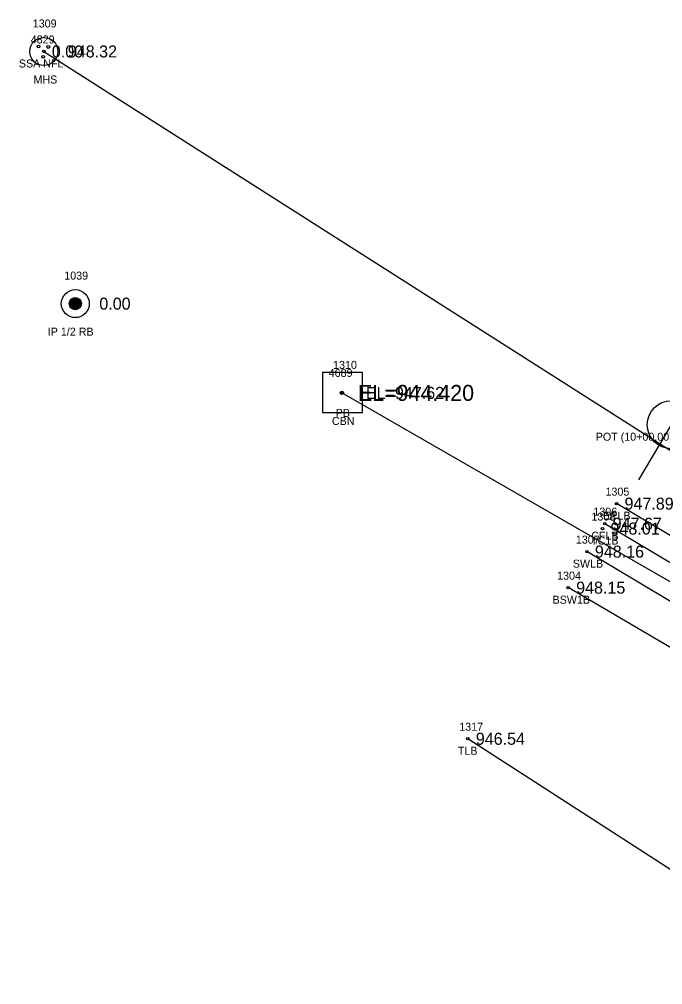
# Model space of a CAD drawing. Extents: x 1575382 to 1578175, y 1099175 to 1101955.
# Drawn here: x 1576128.4 to 1576208.8, y 1099682.2 to 1099802.8 of the extents above; entities that cross this region are included whole.
import ezdxf

# ---------------------------------------------------------------- set-up
doc = ezdxf.new("R2010")
doc.units = 0
for name, color, linetype in [('RD_EX_Conc', 7, 'Continuous'), ('RD_EX_Conc_txCode', 7, 'Continuous'), ('RD_EX_DR_Inlet', 7, 'Continuous'), ('RD_EX_DR_Inlet_txCode', 7, 'Continuous'), ('RD_EX_DR_Pipe', 7, 'Continuous'), ('RD_EX_DR_Pipe_txCode', 7, 'Continuous'), ('RD_EX_DV_Prop_txCode', 7, 'Continuous'), ('RD_EX_DV_PropPin', 7, 'Continuous'), ('RD_EX_Road', 7, 'Continuous'), ('RD_EX_Road_txCode', 7, 'Continuous'), ('RD_EX_TX_Conc_ELEV', 7, 'Continuous'), ('RD_EX_TX_DR_Inlet_ELEV', 7, 'Continuous'), ('RD_EX_TX_DV_Prop_ELEV', 7, 'Continuous'), ('RD_EX_TX_Road_ELEV', 7, 'Continuous'), ('RD_EX_TX_UT_ELEV', 7, 'Continuous'), ('RD_EX_TX_VEG_ELEV', 7, 'Continuous'), ('RD_EX_UT', 7, 'Continuous'), ('RD_EX_UT_txCode', 7, 'Continuous'), ('RD_EX_VEG', 7, 'Continuous'), ('RD_EX_VEG_txCode', 7, 'Continuous'), ('RD_HC_Data', 7, 'Continuous'), ('RD_HC_Data_Tic', 7, 'Continuous'), ('RD_HC_txCode', 7, 'Continuous'), ('RD_SMD_Locator', 7, 'Continuous'), ('RD_TX_Pipe_ElevEX', 7, 'Continuous')]:
    doc.layers.add(name, color=color, linetype=linetype)

msp = doc.modelspace()

# ---------------------------------------------------------------- linework, layer by layer
at = {"layer": 'RD_EX_Conc'}
for points in [[(1576268.15, 1099695.41), (1576270.1, 1099699.18), (1576245.51, 1099713.56), (1576201.52, 1099739.77)], [(1576267.66, 1099695.7), (1576243.88, 1099709.67), (1576199.3, 1099736.28)], [(1576375.69, 1099614.26), (1576362.91, 1099628.6), (1576326.83, 1099655.21), (1576295.5, 1099672.67), (1576283.88, 1099680.17), (1576241.84, 1099705.44), (1576196.96, 1099731.78)]]:
    msp.add_lwpolyline(points, dxfattribs=at)
at = {"layer": 'RD_EX_DR_Inlet'}
msp.add_line((1576171.3, 1099753.65), (1576171.3, 1099758.65), dxfattribs=at)
msp.add_lwpolyline([(1576171.3, 1099753.65), (1576171.3, 1099758.65), (1576166.3, 1099758.65), (1576166.3, 1099753.65)], close=True, dxfattribs=at)
for centre, radius in [((1576131.49, 1099798.74), 1.75), ((1576130.83, 1099799.37), 0.175), ((1576132.05, 1099799.3), 0.175), ((1576131.41, 1099798.08), 0.175)]:
    msp.add_circle(centre, radius, dxfattribs=at)
at = {"layer": 'RD_EX_DR_Pipe'}
msp.add_lwpolyline([(1576364.84, 1099525.95), (1576408.84, 1099579.58), (1576408.84, 1099579.58), (1576384.13, 1099602.88), (1576384.13, 1099602.88), (1576335.97, 1099659.82), (1576335.97, 1099659.82), (1576168.71, 1099756.1)], dxfattribs=at)
at = {"layer": 'RD_EX_DV_PropPin'}
for p, q in [((1576134.97, 1099766.64), (1576134.97, 1099767.86)), ((1576135, 1099766.61), (1576135, 1099767.88)), ((1576135.04, 1099766.59), (1576135.04, 1099767.91)), ((1576135.07, 1099766.57), (1576135.07, 1099767.92)), ((1576135.11, 1099766.56), (1576135.11, 1099767.94)), ((1576135.14, 1099766.54), (1576135.14, 1099767.96)), ((1576135.18, 1099766.53), (1576135.18, 1099767.97)), ((1576135.21, 1099766.52), (1576135.21, 1099767.98)), ((1576135.25, 1099766.51), (1576135.25, 1099767.99)), ((1576135.28, 1099766.5), (1576135.28, 1099768)), ((1576135.32, 1099766.5), (1576135.32, 1099768)), ((1576135.35, 1099766.49), (1576135.35, 1099768.01)), ((1576135.39, 1099766.49), (1576135.39, 1099768.01)), ((1576135.42, 1099766.49), (1576135.42, 1099768.01)), ((1576135.46, 1099766.49), (1576135.46, 1099768.01)), ((1576135.49, 1099766.49), (1576135.49, 1099768.01)), ((1576135.53, 1099766.5), (1576135.53, 1099768)), ((1576135.56, 1099766.5), (1576135.56, 1099768)), ((1576135.6, 1099766.51), (1576135.6, 1099767.99)), ((1576135.63, 1099766.52), (1576135.63, 1099767.98)), ((1576135.67, 1099766.53), (1576135.67, 1099767.97)), ((1576135.7, 1099766.54), (1576135.7, 1099767.96)), ((1576135.74, 1099766.56), (1576135.74, 1099767.94)), ((1576135.77, 1099766.57), (1576135.77, 1099767.92)), ((1576135.81, 1099766.59), (1576135.81, 1099767.91)), ((1576135.84, 1099766.61), (1576135.84, 1099767.88)), ((1576135.88, 1099766.64), (1576135.88, 1099767.86)), ((1576134.69, 1099767.05), (1576134.69, 1099767.45)), ((1576134.72, 1099766.95), (1576134.72, 1099767.55)), ((1576134.76, 1099766.88), (1576134.76, 1099767.62)), ((1576134.79, 1099766.82), (1576134.79, 1099767.68)), ((1576134.83, 1099766.77), (1576134.83, 1099767.72)), ((1576134.86, 1099766.73), (1576134.86, 1099767.76)), ((1576134.9, 1099766.7), (1576134.9, 1099767.8)), ((1576134.93, 1099766.67), (1576134.93, 1099767.83)), ((1576135.91, 1099766.67), (1576135.91, 1099767.83)), ((1576135.95, 1099766.7), (1576135.95, 1099767.8)), ((1576135.98, 1099766.73), (1576135.98, 1099767.76)), ((1576136.02, 1099766.77), (1576136.02, 1099767.72)), ((1576136.05, 1099766.82), (1576136.05, 1099767.68)), ((1576136.09, 1099766.88), (1576136.09, 1099767.62)), ((1576136.12, 1099766.95), (1576136.12, 1099767.55)), ((1576136.16, 1099767.05), (1576136.16, 1099767.45))]:
    msp.add_line(p, q, dxfattribs=at)
for radius in [1.75, 0.761]:
    msp.add_circle((1576135.42, 1099767.25), radius, dxfattribs=at)
at = {"layer": 'RD_EX_Road'}
msp.add_lwpolyline([(1576385.97, 1099603.2), (1576388.62, 1099605.88), (1576388.15, 1099611.28), (1576384.7, 1099615.46), (1576386.17, 1099616.78), (1576370.2, 1099635.03), (1576357.38, 1099647.31), (1576346.63, 1099656.32), (1576334.08, 1099664.49), (1576324.15, 1099670.38), (1576289.72, 1099690.82), (1576247.01, 1099716.05), (1576203, 1099742.27)], dxfattribs=at)
at = {"layer": 'RD_EX_UT'}
msp.add_lwpolyline([(1576131.49, 1099798.74), (1576305.27, 1099688.09), (1576417.78, 1099616.34), (1576572.13, 1099536.52)], dxfattribs=at)
at = {"layer": 'RD_EX_VEG'}
msp.add_lwpolyline([(1576237.87, 1099618.61), (1576270.07, 1099657.64), (1576184.43, 1099712.91)], dxfattribs=at)
at = {"layer": 'RD_HC_Data'}
msp.add_circle((1576209.84, 1099752.13), 3, dxfattribs=at)
at = {"layer": 'RD_HC_Data_Tic'}
msp.add_line((1576209.84, 1099752.13), (1576205.75, 1099745.26), dxfattribs=at)
at = {"layer": 'RD_SMD_Locator'}
for centre, radius in [((1576131.49, 1099798.74), 0.15), ((1576131.49, 1099798.74), 0.001), ((1576135.42, 1099767.25), 0.15), ((1576168.71, 1099756.1), 0.2), ((1576168.71, 1099756.1), 0.15), ((1576203, 1099742.27), 0.15), ((1576201.25, 1099739.16), 0.15), ((1576201.52, 1099739.77), 0.15), ((1576199.3, 1099736.28), 0.15), ((1576196.96, 1099731.78), 0.15), ((1576184.43, 1099712.91), 0.15)]:
    msp.add_circle(centre, radius, dxfattribs=at)

# ---------------------------------------------------------------- texts
at = {"layer": 'RD_EX_Conc_txCode'}
for s, p in [('1306', (1576200.11, 1099740.77)), ('1308', (1576199.87, 1099740.16)), ('1307', (1576197.92, 1099737.28)), ('TC1B', (1576199.82, 1099737.16)), ('CFLB', (1576199.84, 1099737.77)), ('SWLB', (1576197.54, 1099734.28)), ('1304', (1576195.58, 1099732.78)), ('BSW1B', (1576195.01, 1099729.78))]:
    msp.add_text(s, height=1, dxfattribs=at).set_placement(p)
at = {"layer": 'RD_EX_DR_Inlet_txCode'}
for s, p in [('1310', (1576167.61, 1099759.1)), ('CBN', (1576167.46, 1099752.1))]:
    msp.add_text(s, height=1, dxfattribs=at).set_placement(p)
at = {"layer": 'RD_EX_DR_Pipe_txCode'}
for s, p in [('4689', (1576167.06, 1099758.1)), ('PB', (1576167.93, 1099753.1))]:
    msp.add_text(s, height=1, dxfattribs=at).set_placement(p)
at = {"layer": 'RD_EX_DV_Prop_txCode'}
for s, p in [('1039', (1576134.04, 1099770.25)), ('IP 1/2 RB', (1576131.98, 1099763.25))]:
    msp.add_text(s, height=1, dxfattribs=at).set_placement(p)
at = {"layer": 'RD_EX_Road_txCode'}
for s, p in [('1305', (1576201.62, 1099743.27)), ('EPLB', (1576201.33, 1099740.27))]:
    msp.add_text(s, height=1, dxfattribs=at).set_placement(p)
at = {"layer": 'RD_EX_TX_Conc_ELEV'}
for s, p in [('947.67', (1576202.52, 1099739.02)), ('948.01', (1576202.25, 1099738.41)), ('948.16', (1576200.3, 1099735.53)), ('948.15', (1576197.96, 1099731.03))]:
    msp.add_text(s, height=1.5, dxfattribs=at).set_placement(p)
at = {"layer": 'RD_EX_TX_DR_Inlet_ELEV'}
msp.add_text('EL=947.62', height=1.5, dxfattribs=at).set_placement((1576171.71, 1099755.35))
at = {"layer": 'RD_EX_TX_DV_Prop_ELEV'}
msp.add_text('0.00', height=1.5, dxfattribs=at).set_placement((1576138.42, 1099766.5))
at = {"layer": 'RD_EX_TX_Road_ELEV'}
msp.add_text('947.89', height=1.5, dxfattribs=at).set_placement((1576204, 1099741.52))
at = {"layer": 'RD_EX_TX_UT_ELEV'}
for s, p in [('0.00', (1576132.49, 1099797.99)), ('948.32', (1576134.49, 1099797.99))]:
    msp.add_text(s, height=1.5, dxfattribs=at).set_placement(p)
at = {"layer": 'RD_EX_TX_VEG_ELEV'}
msp.add_text('946.54', height=1.5, dxfattribs=at).set_placement((1576185.43, 1099712.16))
at = {"layer": 'RD_EX_UT_txCode'}
for s, p in [('1309', (1576130.11, 1099801.74)), ('4829', (1576129.86, 1099799.74)), ('SSA NFL', (1576128.37, 1099796.74)), ('MHS', (1576130.2, 1099794.74))]:
    msp.add_text(s, height=1, dxfattribs=at).set_placement(p)
at = {"layer": 'RD_EX_VEG_txCode'}
for s, p in [('1317', (1576183.36, 1099713.91)), ('TLB', (1576183.18, 1099710.91))]:
    msp.add_text(s, height=1, dxfattribs=at).set_placement(p)
at = {"layer": 'RD_HC_txCode'}
msp.add_text('POT (10+00.00) BIRNIE ST', height=1, dxfattribs=at).set_placement((1576200.4, 1099750.13))
at = {"layer": 'RD_TX_Pipe_ElevEX'}
msp.add_text('EL=944.420', height=2, dxfattribs=at).set_placement((1576170.71, 1099755.1))

doc.saveas('drawing.dxf')
